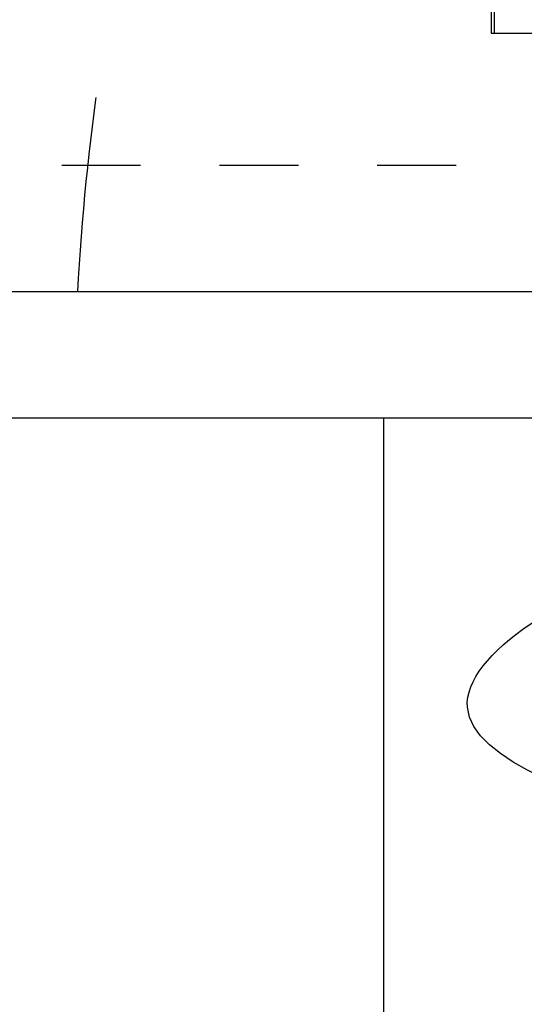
# Model space of a CAD drawing. Header units: millimetres. Extents: x -165365 to -33565, y 7406 to 103342.
# Tile 292 of 352: x -75398 to -75238, y 75494 to 75806. Entities that reach past the tile are written whole.
import ezdxf

# ---------------------------------------------------------------- set-up
doc = ezdxf.new("R2010")
doc.units = ezdxf.units.MM
doc.header["$MEASUREMENT"] = 0
doc.linetypes.add('DASHDOT', pattern=[1, 0.5, -0.25, 0, -0.25])
doc.linetypes.add('Dashed2cust', pattern=[50, 25, -25])
for name, color, linetype in [('ELEK GNIAZDA', 234, 'Continuous'), ('IPHandle', 7, 'Continuous'), ('Separators', 7, 'Continuous')]:
    doc.layers.add(name, color=color, linetype=linetype)

# ---------------------------------------------------------------- blocks, each defined once
blk = doc.blocks.new('AVS_IPMC2_RL_2_t')
at = {"color": 7, "linetype": 'DASHDOT', "ltscale": 10}
blk.add_arc((-1.523, 1.523), 28.963, 273.0137, 356.9863, dxfattribs=at)
blk = doc.blocks.new('A$C67D5D007')
for p, q in [((3211, 735.96), (5431, 735.96)), ((3211, 695.96), (5435, 695.96))]:
    blk.add_line(p, q)
at = {"linetype": 'Dashed2cust'}
blk.add_line((255, 655.96), (5435, 655.96), dxfattribs=at)
at = {"layer": 'Separators'}
blk.add_line((4578, 735.96), (4578, 1823.96), dxfattribs=at)
at = {"layer": 'IPHandle', "xscale": 25.4, "yscale": 25.4}
blk.add_blockref('AVS_IPMC2_RL_2_t', (3979.034, 695.96), dxfattribs=at)
blk = doc.blocks.new('VVS075_H_eh_t')
at = {"color": 7, "linetype": 'Continuous'}
for p, q in [((-2.96, 181.5), (-2.96, 190)), ((-2.96, 190), (-1.96, 190)), ((-1.96, 181.5), (-1.96, 190)), ((-1.96, 190), (296.04, 190))]:
    blk.add_line(p, q, dxfattribs=at)
blk = doc.blocks.new('A$C67D5CFCC')
at = {"extrusion": (1.22461e-16, 0, -1)}
blk.add_blockref('VVS075_H_eh_t', (-4707, 735.96), dxfattribs=at)
blk = doc.blocks.new('wypust 5-przewodowy')
at = {"layer": 'ELEK GNIAZDA'}
blk.add_spline([(0, 0), (-16.027, 7.498), (12.276, 12.951), (-12.276, 22.154), (8.866, 27.607), (-6.82, 34.083), (0, 38.854), (1.364, 38.854), (1.364, 38.172)], degree=3, dxfattribs=at)

msp = doc.modelspace()

# ---------------------------------------------------------------- block references
at = {"rotation": 180}
for name, p in [('A$C67D5CFCC', (-70538.76681, 76728.15053)), ('A$C67D5D007', (-70704.76681, 76416.15053))]:
    msp.add_blockref(name, p, dxfattribs=at)
at = {"layer": 'ELEK GNIAZDA', "xscale": 10, "yscale": 10, "zscale": 10}
msp.add_blockref('wypust 5-przewodowy', (-75188.0239, 75247.77557), dxfattribs=at)

doc.saveas('drawing.dxf')
